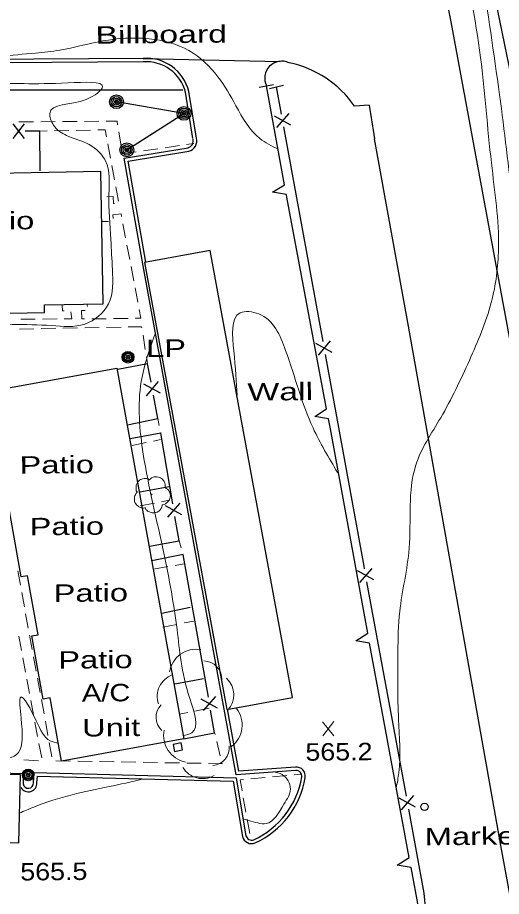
# Model space of a CAD drawing. Extents: x 2361708 to 2370558, y 6977955 to 6991887.
# Drawn here: x 2366062.9 to 2366196.1, y 6987273.1 to 6987514.9 of the extents above; entities that cross this region are included whole.
import ezdxf

# ---------------------------------------------------------------- set-up
doc = ezdxf.new("R2010")
doc.units = 0
doc.header["$LTSCALE"] = 1.9
for name, color, linetype, lineweight in [('11', 7, 'Continuous', 25), ('13', 7, 'Continuous', 13), ('14', 7, 'Continuous', 13), ('17', 7, 'Continuous', 25), ('18', 7, 'Continuous', 25), ('2', 7, 'Continuous', 25), ('20', 7, 'Continuous', 25), ('21', 7, 'Continuous', 25), ('23', 7, 'Continuous', 25), ('25', 7, 'Continuous', 25), ('29', 7, 'Continuous', 13), ('31', 7, 'Continuous', 13), ('35', 7, 'Continuous', 13)]:
    doc.layers.add(name, color=color, linetype=linetype, lineweight=lineweight)

msp = doc.modelspace()

# ---------------------------------------------------------------- linework, layer by layer
at = {"layer": '11'}
for points in [[(2366030.477, 6987466.809), (2365946.323, 6987465.737), (2365946.252, 6987471.137), (2365916.325, 6987470.742), (2365916.807, 6987433.755), (2365945.434, 6987434.128), (2365945.467, 6987431.718), (2365963.966, 6987431.964), (2365963.992, 6987430.234), (2365980.34, 6987430.489), (2365980.314, 6987432.15), (2365997.893, 6987432.417), (2365997.92, 6987430.607), (2366014.719, 6987430.857), (2366014.696, 6987432.137), (2366031.814, 6987432.42), (2366031.799, 6987433.04), (2366070.364, 6987433.747), (2366070.323, 6987435.877), (2366086.482, 6987436.17), (2366085.816, 6987472.506), (2366052.28, 6987471.896), (2366052.302, 6987470.557), (2366030.406, 6987470.108)], [(2366138.605, 6987327.821), (2366115.963, 6987450.832), (2366097.864, 6987447.499), (2366120.517, 6987324.489)], [(2366090.281, 6987418.416), (2366108.722, 6987316.416), (2366075.019, 6987310.325), (2366071.883, 6987327.676), (2366069.997, 6987327.338), (2366066.871, 6987344.759), (2366068.568, 6987345.065), (2366065.663, 6987361.299), (2366063.906, 6987360.982), (2366057.844, 6987394.726), (2366059.422, 6987395.011), (2366056.317, 6987412.312)], [(2366063.754, 6987306.558), (2365973.99, 6987308.633), (2365973.558, 6987289.948), (2366063.322, 6987287.863)]]:
    msp.add_lwpolyline(points, close=True, dxfattribs=at)
at = {"layer": '13'}
for p, q in [((2366067.324, 6987486.21), (2366063.324, 6987486.172)), ((2366073.324, 6987486.268), (2366069.324, 6987486.229)), ((2366079.324, 6987486.325), (2366075.324, 6987486.287)), ((2366085.323, 6987486.382), (2366081.324, 6987486.344)), ((2366069.039, 6987483.657), (2366071.038, 6987483.696)), ((2366073.038, 6987483.735), (2366077.038, 6987483.823)), ((2366079.037, 6987483.872), (2366083.037, 6987483.96)), ((2366091.459, 6987479.51), (2366090.802, 6987483.454)), ((2366087.783, 6987480.124), (2366088.53, 6987476.192)), ((2366101.546, 6987478.796), (2366097.592, 6987478.218)), ((2366107.479, 6987479.662), (2366103.523, 6987479.085)), ((2366111.433, 6987480.24), (2366109.456, 6987479.951)), ((2366088.899, 6987474.226), (2366089.647, 6987470.292)), ((2366090.016, 6987468.326), (2366090.763, 6987464.393)), ((2366086.007, 6987458.747), (2366088.006, 6987458.826)), ((2366091.932, 6987458.193), (2366092.68, 6987454.26)), ((2366093.048, 6987452.294), (2366093.796, 6987448.36)), ((2366094.174, 6987446.394), (2366094.922, 6987442.461)), ((2366095.301, 6987440.495), (2366096.048, 6987436.561)), ((2366082.158, 6987435.429), (2366082.032, 6987436.118)), ((2366093.35, 6987432.126), (2366089.351, 6987432.078)), ((2366067.801, 6987431.952), (2366063.8, 6987431.944)), ((2366073.801, 6987431.969), (2366069.801, 6987431.962)), ((2366087.351, 6987432.048), (2366083.351, 6987432.001)), ((2366091.423, 6987429.747), (2366087.423, 6987429.669)), ((2366067.426, 6987429.279), (2366063.427, 6987429.211)), ((2366073.425, 6987429.396), (2366069.426, 6987429.318)), ((2366079.424, 6987429.513), (2366075.425, 6987429.435)), ((2366085.424, 6987429.63), (2366081.424, 6987429.552)), ((2366098.092, 6987423.59), (2366097.464, 6987427.545)), ((2366098.719, 6987419.636), (2366098.401, 6987421.613)), ((2366101.532, 6987404.622), (2366101.931, 6987402.666)), ((2366102.34, 6987400.71), (2366102.372, 6987400.54)), ((2366107.384, 6987370.926), (2366107.982, 6987369.022)), ((2366063, 6987362.633), (2366063.718, 6987358.7)), ((2366064.076, 6987356.733), (2366064.804, 6987352.8)), ((2366065.163, 6987350.833), (2366065.89, 6987346.9)), ((2366063.989, 6987340.722), (2366063.242, 6987344.655)), ((2366066.249, 6987344.933), (2366066.966, 6987341)), ((2366065.105, 6987334.822), (2366064.358, 6987338.755)), ((2366067.325, 6987339.033), (2366068.053, 6987335.1)), ((2366068.412, 6987333.133), (2366069.139, 6987329.2)), ((2366066.221, 6987328.922), (2366065.474, 6987332.855)), ((2366067.338, 6987323.023), (2366066.59, 6987326.956)), ((2366069.498, 6987327.233), (2366070.225, 6987323.3)), ((2366068.454, 6987317.123), (2366067.706, 6987321.056)), ((2366070.584, 6987321.333), (2366071.301, 6987317.4)), ((2366117.291, 6987317.628), (2366117.177, 6987318.077)), ((2366069.57, 6987311.224), (2366068.822, 6987315.156)), ((2366071.66, 6987315.434), (2366072.387, 6987311.5)), ((2366118.697, 6987311.791), (2366117.76, 6987315.682)), ((2366064.675, 6987310.637), (2366068.668, 6987310.385)), ((2366073.478, 6987310.4), (2366077.479, 6987310.329)), ((2366079.479, 6987310.298), (2366083.48, 6987310.226)), ((2366085.481, 6987310.195), (2366089.481, 6987310.123)), ((2366091.482, 6987310.092), (2366095.482, 6987310.02)), ((2366097.483, 6987309.989), (2366101.484, 6987309.917)), ((2366103.484, 6987309.876), (2366107.485, 6987309.804)), ((2366109.486, 6987309.773), (2366113.487, 6987309.701)), ((2366141.077, 6987306.693), (2366139.088, 6987306.515)), ((2366131.125, 6987305.779), (2366127.138, 6987305.411)), ((2366137.1, 6987306.336), (2366133.113, 6987305.968)), ((2366125.078, 6987300.191), (2366125.785, 6987296.258)), ((2366126.144, 6987294.291), (2366126.852, 6987290.358)), ((2366127.2, 6987288.391), (2366127.211, 6987288.331))]:
    msp.add_line(p, q, dxfattribs=at)
for points in [[(2366090.473, 6987485.431), (2366090.313, 6987486.429), (2366087.323, 6987486.401)], [(2366085.036, 6987483.999), (2366087.046, 6987484.048), (2366087.415, 6987482.092)], [(2366095.614, 6987477.929), (2366091.81, 6987477.383), (2366091.788, 6987477.533)], [(2366089.64, 6987463.702), (2366089.329, 6987463.709), (2366089.271, 6987465.658), (2366087.531, 6987465.612)], [(2366089.218, 6987459.617), (2366089.159, 6987460.597), (2366091.417, 6987460.889), (2366091.554, 6987460.16)], [(2366075.245, 6987435.733), (2366075.329, 6987434.204), (2366075.8, 6987434.189)], [(2366096.417, 6987434.595), (2366096.88, 6987432.169), (2366095.35, 6987432.154)], [(2366077.643, 6987433.936), (2366077.831, 6987431.978), (2366075.801, 6987431.968)], [(2366081.351, 6987431.971), (2366080.641, 6987431.964), (2366080.549, 6987434.284), (2366081.519, 6987434.293)], [(2366097.145, 6987429.522), (2366097.092, 6987429.851), (2366093.422, 6987429.786)], [(2366115.487, 6987309.66), (2366119.228, 6987309.596), (2366119.166, 6987309.845)], [(2366125.15, 6987305.232), (2366124.19, 6987305.143), (2366124.729, 6987302.158)]]:
    msp.add_lwpolyline(points, dxfattribs=at)
at = {"layer": '14'}
for p, q in [((2366100.322, 6987398.39), (2366102.258, 6987398.789)), ((2366094.443, 6987397.194), (2366098.366, 6987397.992)), ((2366102.571, 6987381.671), (2366104.668, 6987382.071)), ((2366096.671, 6987380.545), (2366100.605, 6987381.292)), ((2366106.308, 6987364.166), (2366108.754, 6987364.589)), ((2366100.398, 6987363.129), (2366104.341, 6987363.817)), ((2366102.899, 6987347.172), (2366106.822, 6987347.939)), ((2366108.789, 6987348.318), (2366111.424, 6987348.833)), ((2366109.783, 6987323.717), (2366107.447, 6987323.265)), ((2366115.672, 6987324.853), (2366111.75, 6987324.096))]:
    msp.add_line(p, q, dxfattribs=at)
at = {"layer": '17'}
for p, q in [((2366052.96, 6987495.034), (2366108.422, 6987495.062)), ((2366135.607, 6987488.34), (2366134.236, 6987495.818)), ((2366138.156, 6987485.334), (2366133.643, 6987487.762)), ((2366137.576, 6987488.479), (2366134.213, 6987484.617)), ((2366064.79, 6987485.626), (2366061.588, 6987481.626)), ((2366061.59, 6987485.626), (2366064.788, 6987481.626)), ((2366147.023, 6987425.776), (2366136.251, 6987484.796)), ((2366149.572, 6987422.77), (2366145.059, 6987425.197)), ((2366149.002, 6987425.915), (2366145.639, 6987422.053)), ((2366102.236, 6987411.589), (2366097.713, 6987413.996)), ((2366101.646, 6987414.734), (2366098.303, 6987410.852)), ((2366104.692, 6987385.791), (2366096.606, 6987384.274)), ((2366108.166, 6987378.104), (2366103.691, 6987380.592)), ((2366107.635, 6987381.259), (2366104.221, 6987377.436)), ((2366160.998, 6987360.206), (2366156.485, 6987362.633)), ((2366160.418, 6987363.35), (2366157.065, 6987359.479)), ((2366169.956, 6987300.648), (2366159.093, 6987359.658)), ((2366110.429, 6987352.535), (2366102.653, 6987350.96)), ((2366114.146, 6987332.939), (2366106.23, 6987331.453)), ((2366117.982, 6987324.905), (2366113.488, 6987327.362)), ((2366117.422, 6987328.049), (2366114.039, 6987324.207)), ((2366172.514, 6987297.652), (2366168.001, 6987300.08)), ((2366171.934, 6987300.807), (2366168.571, 6987296.935))]:
    msp.add_line(p, q, dxfattribs=at)
for points in [[(2366132.29, 6987495.369), (2366134.236, 6987495.818), (2366136.182, 6987496.267)], [(2366069.133, 6987472.707), (2366069.039, 6987483.657), (2366064.988, 6987483.658)], [(2366158.44, 6987363.202), (2366158.302, 6987363.97), (2366147.667, 6987422.232)], [(2366099.668, 6987414.565), (2366098.719, 6987419.636), (2366090.494, 6987418.108)], [(2366093.239, 6987402.843), (2366101.532, 6987404.622), (2366100.332, 6987411.031)], [(2366105.656, 6987381.13), (2366102.372, 6987400.54), (2366093.935, 6987399.03)], [(2366099.257, 6987369.469), (2366107.384, 6987370.926), (2366106.26, 6987377.576)], [(2366115.454, 6987327.911), (2366108.56, 6987367.167), (2366099.906, 6987365.414)], [(2366108.722, 6987316.416), (2366117.177, 6987318.077), (2366116.077, 6987324.367)], [(2366178.356, 6987237.655), (2366174.859, 6987274.004), (2366170.609, 6987297.105)]]:
    msp.add_lwpolyline(points, dxfattribs=at)
at = {"layer": '18'}
msp.add_line((2366136.442, 6987468.907), (2366131.433, 6987496.141), dxfattribs=at)
for points in [[(2366129.466, 6987495.762), (2366131.433, 6987496.141), (2366133.399, 6987496.52)], [(2366136.948, 6987466.192), (2366133.142, 6987466.826), (2366136.452, 6987468.908)], [(2366148.02, 6987407.215), (2366137.075, 6987465.513), (2366136.948, 6987466.182)], [(2366148.526, 6987404.499), (2366144.72, 6987405.123), (2366148.02, 6987407.215)], [(2366159.358, 6987345.48), (2366149.053, 6987401.704), (2366148.526, 6987404.489)], [(2366159.854, 6987342.754), (2366156.038, 6987343.398), (2366159.348, 6987345.48)], [(2366170.766, 6987283.755), (2366161.289, 6987334.897), (2366159.854, 6987342.754)], [(2366171.272, 6987281.03), (2366167.456, 6987281.664), (2366170.766, 6987283.755)], [(2366156.725, 6987261.8), (2366173.381, 6987269.629), (2366171.272, 6987281.03)]]:
    msp.add_lwpolyline(points, dxfattribs=at)
at = {"layer": '2'}
for p, q in [((2366097.5, 6987503.668), (2366135.189, 6987502.847)), ((2366111.2, 6987481.618), (2366109.138, 6987494.419)), ((2366112.149, 6987481.767), (2366110.087, 6987494.568)), ((2366159.725, 6987490.78), (2366155.698, 6987490.532))]:
    msp.add_line(p, q, dxfattribs=at)
for points in [[(2366244.425, 6987180.261), (2366225.79, 6987276.309), (2366206.475, 6987382.87), (2366182.258, 6987513.746), (2366164.234, 6987605.519), (2366152.702, 6987655.001)], [(2366097.5, 6987503.668), (2366022.061, 6987503.151), (2365955.646, 6987502.318), (2365910.128, 6987501.895)], [(2366097.509, 6987502.708), (2366022.07, 6987502.19), (2365955.655, 6987501.358), (2365910.137, 6987500.935)], [(2366224.447, 6987133.649), (2366215.779, 6987179.669), (2366195.935, 6987287.125), (2366170.505, 6987429.97), (2366161.233, 6987481.574)], [(2366097.473, 6987446.586), (2366092.251, 6987476.177), (2366109.914, 6987479.095)], [(2366098.273, 6987447.623), (2366093.369, 6987475.388), (2366110.073, 6987478.147)], [(2366139.537, 6987307.699), (2366123.077, 6987306.562), (2366097.473, 6987446.586)], [(2366139.468, 6987308.659), (2366123.867, 6987307.58), (2366120.755, 6987324.611)], [(2365961.488, 6987289.903), (2365963.776, 6987292.205), (2365964.07, 6987309.589), (2366064.53, 6987306.935), (2366064.519, 6987303.895)], [(2366067.284, 6987304.441), (2366067.528, 6987307.184), (2366123.085, 6987305.752), (2366125.808, 6987289.697)], [(2366068.245, 6987304.36), (2366068.408, 6987306.202), (2366122.274, 6987304.815), (2366124.859, 6987289.539)]]:
    msp.add_lwpolyline(points, dxfattribs=at)
for centre, radius, start, end in [((2366098.4, 6987491.659), 12.044, 13.97824, 94.28689), ((2366098.4, 6987491.659), 11.084, 13.97824, 94.28689), ((2366135.697, 6987498.188), 4.73, 65.17893, 205.63835), ((2366131.757, 6987473.992), 29.098, 34.63854, 78.24896), ((2364646.869, 6987248.617), 1532.178, 8.74535, 9.09457), ((2366109.396, 6987480.941), 1.915, 283.62541, 16.70836), ((2366109.396, 6987480.941), 2.874, 283.62541, 16.70836), ((2366139.657, 6987306.178), 2.488, 351.11313, 94.37021), ((2366139.657, 6987306.178), 1.528, 351.11313, 94.37021), ((2366065.893, 6987304.215), 2.355, 210.13447, 3.53606), ((2366065.893, 6987304.215), 1.395, 187.79126, 3.53606), ((2366118.352, 6987309.708), 23.123, 294.49126, 350.64568), ((2366118.352, 6987309.708), 24.084, 294.49126, 350.64568), ((2366127.355, 6987290.175), 2.576, 194.31103, 292.36402), ((2366127.355, 6987290.175), 1.616, 194.31103, 292.36402)]:
    msp.add_arc(centre, radius, start, end, dxfattribs=at)
at = {"layer": '20'}
for centre, radius in [((2366093.332, 6987421.435), 1.6), ((2366093.332, 6987421.435), 1.3), ((2366093.332, 6987421.435), 1), ((2366093.332, 6987421.435), 0.539), ((2366093.332, 6987421.435), 0.192), ((2366065.855, 6987306.508), 1.6), ((2366065.855, 6987306.508), 1.3), ((2366065.855, 6987306.508), 1), ((2366065.855, 6987306.508), 0.539), ((2366065.855, 6987306.508), 0.192), ((2366174.964, 6987297.736), 1)]:
    msp.add_circle(centre, radius, dxfattribs=at)
at = {"layer": '21'}
for p, q in [((2366108.744, 6987488.535), (2366090.163, 6987491.748)), ((2366093.009, 6987478.505), (2366108.744, 6987488.535))]:
    msp.add_line(p, q, dxfattribs=at)
for centre, radius in [((2366090.163, 6987491.748), 1.9), ((2366090.163, 6987491.748), 1.442), ((2366090.163, 6987491.748), 0.973), ((2366090.163, 6987491.748), 0.539), ((2366090.163, 6987491.748), 0.192), ((2366108.744, 6987488.535), 1.9), ((2366108.744, 6987488.535), 1.442), ((2366108.744, 6987488.535), 0.973), ((2366108.744, 6987488.535), 0.539), ((2366108.744, 6987488.535), 0.192), ((2366093.009, 6987478.505), 1.9), ((2366093.009, 6987478.505), 1.442), ((2366093.009, 6987478.505), 0.973), ((2366093.009, 6987478.505), 0.539), ((2366093.009, 6987478.505), 0.192)]:
    msp.add_circle(centre, radius, dxfattribs=at)
at = {"layer": '23'}
msp.add_lwpolyline([(2366106.126, 6987312.931), (2366108.381, 6987313.403), (2366107.983, 6987315.31), (2366105.728, 6987314.837)], close=True, dxfattribs=at)
at = {"layer": '25'}
msp.add_lwpolyline([(2366199.292, 6987495.537), (2366198.388, 6987501.169), (2366195.705, 6987514.124), (2366193.012, 6987527.069), (2366189.892, 6987543.76), (2366187.861, 6987554.431)], dxfattribs=at)
at = {"layer": '29'}
msp.add_circle((2366099.841, 6987383.715), 0.1, dxfattribs=at)
for centre, radius, start, end in [((2366112.122, 6987333.621), 7.482, 80.23646, 170.23646), ((2366114.144, 6987332.897), 4.985, 358.83937, 88.83937), ((2366107.631, 6987328.145), 6.238, 109.62162, 199.62162), ((2366116.237, 6987328.519), 6.238, 317.21095, 47.21095), ((2366106.05, 6987322.373), 4.985, 136.76745, 226.76745), ((2366117.283, 6987320.277), 7.482, 307.37896, 37.37896), ((2366110.604, 6987317.361), 7.482, 168.70133, 258.70133), ((2366116.249, 6987314.036), 4.985, 275.46316, 5.46316), ((2366113.852, 6987311.722), 6.238, 210.40946, 300.40946)]:
    msp.add_arc(centre, radius, start, end, dxfattribs=at)
for points in [[(2366095.876, 6987384.287), (2366095.896, 6987384.297), (2366095.815, 6987384.366), (2366095.579, 6987384.994), (2366095.617, 6987386.275), (2366096.504, 6987387.574), (2366097.81, 6987388.056), (2366098.932, 6987387.867), (2366099.163, 6987387.739), (2366099.233, 6987387.74), (2366099.283, 6987387.78), (2366099.63, 6987388.073), (2366100.496, 6987388.521), (2366101.706, 6987388.453), (2366102.822, 6987387.864), (2366103.556, 6987386.44), (2366103.564, 6987385.58)], [(2366103.553, 6987385.6), (2366104.694, 6987384.541), (2366104.979, 6987382.954), (2366104.272, 6987381.627), (2366103.617, 6987381.081), (2366102.949, 6987380.865), (2366102.799, 6987380.853), (2366102.78, 6987380.743), (2366102.458, 6987379.84), (2366100.919, 6987378.675), (2366099.027, 6987378.957), (2366098.128, 6987379.898), (2366098.057, 6987380.028), (2366097.937, 6987380.007), (2366096.725, 6987380.125), (2366095.456, 6987381.123), (2366095.11, 6987382.76), (2366095.481, 6987383.783), (2366095.806, 6987384.227), (2366095.876, 6987384.277)]]:
    msp.add_spline(points, degree=3, dxfattribs=at)
at = {"layer": '31'}
for p, q in [((2366150.017, 6987317.289), (2366146.899, 6987321.14)), ((2366146.936, 6987317.26), (2366149.979, 6987321.169))]:
    msp.add_line(p, q, dxfattribs=at)
at = {"layer": '35'}
for points in [[(2366380.911, 6986785.251), (2366382.268, 6986813.966), (2366386.258, 6986864.446), (2366388.083, 6986917.526), (2366386.465, 6986969.843), (2366379.229, 6987018.737), (2366369.571, 6987062.657), (2366359.499, 6987118.434), (2366346.515, 6987163.982), (2366332.996, 6987216.326), (2366322.272, 6987255.606), (2366306.828, 6987311.562), (2366294.337, 6987352.575), (2366279.272, 6987408.674), (2366266.557, 6987447.065), (2366255.8, 6987497.105), (2366243.505, 6987538.57), (2366229.92, 6987570.512), (2366220.701, 6987604.986), (2366213.335, 6987636.027), (2366209.054, 6987648.728), (2366203.114, 6987665.562), (2366199.061, 6987672.143), (2366195.396, 6987673.659), (2366195.379, 6987671.298), (2366196.729, 6987663.871), (2366200.485, 6987645.436), (2366204.141, 6987621.679), (2366208.485, 6987591.929), (2366212.795, 6987565.689), (2366219.387, 6987528.72), (2366222.005, 6987515.324), (2366226.955, 6987480.62), (2366230.794, 6987448.235), (2366225.64, 6987440.165), (2366221.723, 6987442.998), (2366219.635, 6987452.238), (2366213.475, 6987477.461), (2366207.959, 6987504.27), (2366198.991, 6987542.896), (2366189.212, 6987578.425), (2366181.456, 6987606.433), (2366172.602, 6987639.37), (2366166.417, 6987654.552), (2366165.282, 6987651.931), (2366167.702, 6987636.203), (2366172.874, 6987607.571), (2366179.239, 6987565.129), (2366184.776, 6987536.041), (2366190.372, 6987503.913), (2366193.368, 6987474.91), (2366195.333, 6987451.277), (2366193.344, 6987436.518), (2366187.295, 6987420.579), (2366179.405, 6987404.803), (2366172.549, 6987391.747), (2366170.736, 6987368.889), (2366168.132, 6987351.434), (2366167.618, 6987340.368), (2366167.813, 6987321.889), (2366167.884, 6987307.079), (2366167.184, 6987302.912)], [(2366258.894, 6987285.504), (2366260.606, 6987266.37), (2366255.954, 6987265.575), (2366253.062, 6987270.948), (2366248.738, 6987282.938), (2366243.3, 6987302.647), (2366236.224, 6987332.651), (2366229.078, 6987369.014), (2366222.316, 6987407.042), (2366216.252, 6987436.805), (2366211.571, 6987458.952), (2366205.396, 6987487.745), (2366199.191, 6987517.667), (2366191.607, 6987550.626), (2366187.363, 6987562.567), (2366185.622, 6987559.54), (2366186.575, 6987549.789), (2366190.693, 6987527.907), (2366195.61, 6987493.682), (2366199.336, 6987463.636), (2366203.735, 6987431.096), (2366210.479, 6987389.738), (2366214.923, 6987357.849), (2366219.825, 6987321.904), (2366221.439, 6987308.959), (2366223.689, 6987281.609), (2366222.168, 6987257.583), (2366218.679, 6987237.429), (2366210.981, 6987220.415), (2366204.616, 6987209.314), (2366196.654, 6987200.058), (2366194.487, 6987188.217), (2366193.217, 6987189.274), (2366192.011, 6987194.153), (2366189.229, 6987205.837), (2366185.343, 6987223.251), (2366182.12, 6987237.141), (2366178.568, 6987252.088), (2366175.636, 6987263.88), (2366173.678, 6987269.922)], [(2366134.609, 6987478.721), (2366129.621, 6987481.633), (2366123.035, 6987490.631), (2366118.058, 6987498.644), (2366110.11, 6987505.819), (2366099.178, 6987509.065), (2366086.354, 6987508.463), (2366074.567, 6987505.94), (2366067.884, 6987505.146), (2366058.093, 6987504.193), (2366052.988, 6987503.545)], [(2365951.374, 6987501.437), (2365966.691, 6987499.633), (2365987.305, 6987498.319), (2366010.243, 6987496.578), (2366037.539, 6987496.058), (2366055.203, 6987496.786), (2366076.873, 6987496.922), (2366086.353, 6987495.902), (2366081.836, 6987492.399), (2366071.802, 6987488.513), (2366072.843, 6987485.283), (2366076.421, 6987482.457), (2366082.634, 6987479.946), (2366087.148, 6987475.458), (2366088.074, 6987466.347), (2366088.604, 6987453.821), (2366089.042, 6987445.565), (2366087.982, 6987436.165), (2366081.424, 6987430.572), (2366072.308, 6987430.135), (2366050.712, 6987429.69), (2366037.613, 6987427.405), (2366027.736, 6987424.901), (2366011.66, 6987420.157), (2365990.764, 6987417.569), (2365977.277, 6987420.31), (2365965.895, 6987422.542), (2365952.691, 6987417.696)], [(2366151.037, 6987389.723), (2366144.26, 6987401.989), (2366136.727, 6987423.298), (2366129.32, 6987433.378), (2366124.187, 6987433.639), (2366122.477, 6987423.222), (2366123.344, 6987410.87)], [(2366100.723, 6987427.735), (2366096.976, 6987414.779), (2366097.536, 6987394.783), (2366103.195, 6987367.536), (2366106.835, 6987346.56), (2366110.327, 6987327.522), (2366110.916, 6987318.107), (2366108.454, 6987317.314)], [(2366074.233, 6987315.168), (2366071.946, 6987315.886), (2366068.072, 6987321.419), (2366063.841, 6987327.93), (2366063.917, 6987322.08), (2366063.225, 6987312.713), (2366044.895, 6987312.659), (2366028.054, 6987311.628), (2366016.752, 6987308.69), (2366015.225, 6987308.266)], [(2366133.209, 6987307.389), (2366135.787, 6987306.613), (2366138.055, 6987302.625), (2366136.265, 6987298.478), (2366131.366, 6987293.101), (2366126.567, 6987293.995), (2366125.254, 6987294.313)], [(2366097.268, 6987305.327), (2366088.146, 6987303.28), (2366077.937, 6987301.042), (2366067.379, 6987297.652), (2366063.405, 6987295.974)]]:
    msp.add_spline(points, degree=3, dxfattribs=at)

# ---------------------------------------------------------------- texts
at = {"layer": '14', "width": 1.4}
for p in [(2366047.076, 6987456.476), (2366063.496, 6987389.389), (2366066.267, 6987372.425), (2366072.872, 6987354.097), (2366074.157, 6987335.718)]:
    msp.add_text('Patio', height=4.8, rotation=0.545, dxfattribs=at).set_placement(p)
at = {"layer": '18', "width": 1.45}
msp.add_text('Wall', height=4.8, rotation=0.545, dxfattribs=at).set_placement((2366126.217, 6987409.487))
at = {"layer": '20'}
for s, width, p in [('Billboard', 1.45, (2366084.381, 6987507.694)), ('  LP', 1.4, (2366093.332, 6987421.435)), ('A/C', 1.25, (2366080.633, 6987326.66)), ('Unit', 1.4, (2366080.725, 6987317.06)), ('Marker', 1.4, (2366175.035, 6987287.126))]:
    msp.add_text(s, height=4.8, rotation=0.545, dxfattribs=dict(at, width=width)).set_placement(p)
at = {"layer": '31', "width": 1.15}
for s, p in [('565.2', (2366142.191, 6987310.404)), ('565.5', (2366063.701, 6987277.446))]:
    msp.add_text(s, height=4.8, rotation=0.545, dxfattribs=at).set_placement(p)

doc.saveas('drawing.dxf')
